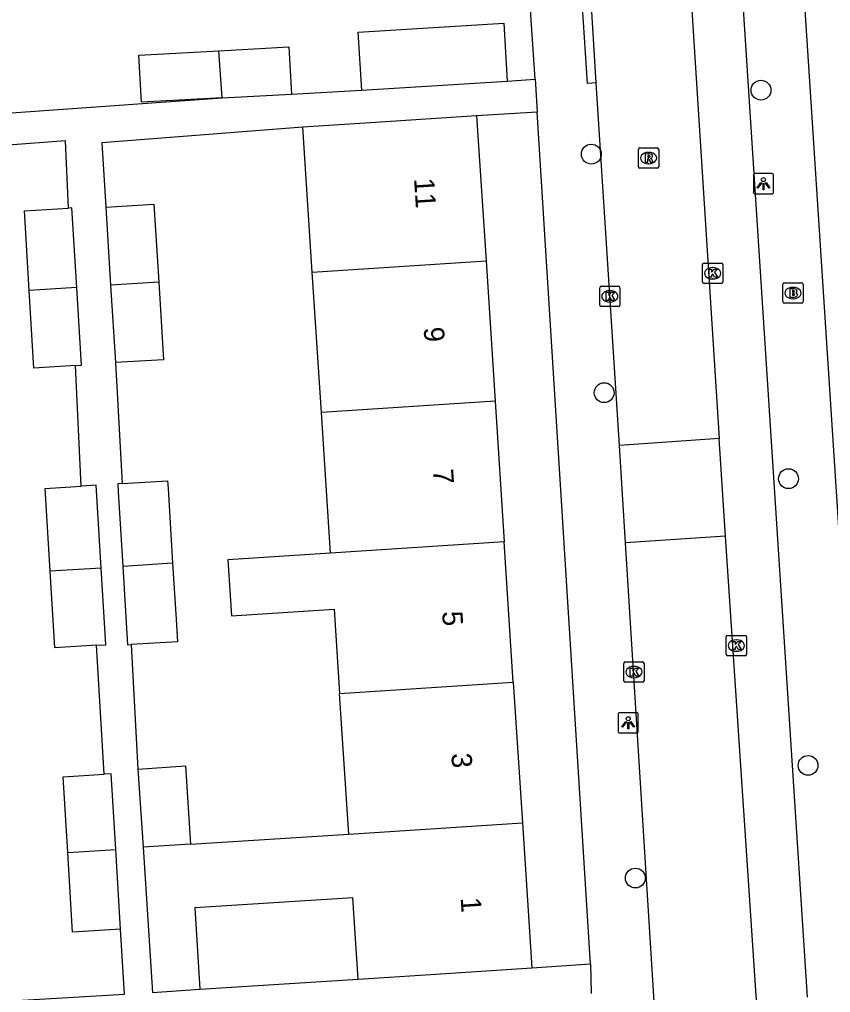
# Model space of a CAD drawing. Extents: x 159689 to 160786, y 387323 to 388339.
# Drawn here: x 160314.61 to 160354.58, y 388085.77 to 388133.72 of the extents above; entities that cross this region are included whole.
import ezdxf

# ---------------------------------------------------------------- set-up
doc = ezdxf.new("R2010")
doc.units = 0
for name, color, linetype in [('IMGEO_Boom', 7, 'Continuous'), ('IMGEO_Brandkraan', 7, 'Continuous'), ('IMGEO_Kolk', 7, 'Continuous'), ('IMGEO_Lichtpunt', 7, 'Continuous'), ('IMGEO_Pand', 7, 'Continuous'), ('IMGEO_Pand_nummerreeks', 7, 'Continuous'), ('IMGEO_Rijbaan_lokaal_open', 7, 'Continuous'), ('IMGEO_Rioolput', 7, 'Continuous'), ('IMGEO_Voetpad_open', 7, 'Continuous')]:
    doc.layers.add(name, color=color, linetype=linetype)

msp = doc.modelspace()

# ---------------------------------------------------------------- linework, layer by layer
at = {"layer": 'IMGEO_Boom'}
for centre in [(160351.155, 388130.238), (160342.794, 388127.087), (160343.427, 388115.329), (160352.514, 388111.092), (160353.477, 388096.961), (160344.964, 388091.408)]:
    msp.add_circle(centre, 0.489, dxfattribs=at)
at = {"layer": 'IMGEO_Brandkraan'}
for p, q in [((160352.235, 388119.816), (160352.235, 388120.668)), ((160352.31, 388120.742), (160353.162, 388120.742)), ((160352.723, 388120.522), (160352.748, 388120.522)), ((160353.236, 388120.668), (160353.236, 388119.816)), ((160352.746, 388119.962), (160352.721, 388119.962)), ((160353.162, 388119.742), (160352.31, 388119.742))]:
    msp.add_line(p, q, dxfattribs=at)
for points in [[(160352.235, 388119.816), (160352.235, 388120.668)], [(160352.31, 388120.742), (160353.162, 388120.742)], [(160352.583, 388120.442), (160352.583, 388120.042), (160352.796, 388120.042)], [(160352.814, 388120.442), (160352.583, 388120.442)], [(160352.762, 388120.361), (160352.708, 388120.361), (160352.708, 388120.285)], [(160353.236, 388120.668), (160353.236, 388119.816)], [(160352.708, 388120.285), (160352.761, 388120.285)], [(160352.77, 388120.209), (160352.708, 388120.209), (160352.708, 388120.128)], [(160352.708, 388120.128), (160352.77, 388120.128)], [(160353.162, 388119.742), (160352.31, 388119.742)]]:
    msp.add_lwpolyline(points, dxfattribs=at)
for centre, radius, start, end in [((160352.312, 388120.666), 0.0765, 91.552, 178.448), ((160352.312, 388120.666), 0.0765, 91.552, 178.448), ((160352.763, 388120.323), 0.0379, 267.8285, 90.9355), ((160352.818, 388120.297), 0.145, 59.4692, 91.5367), ((160352.843, 388120.344), 0.0922, 285.5137, 58.1501), ((160353.16, 388120.666), 0.0765, 1.552, 88.448), ((160353.16, 388120.666), 0.0765, 1.552, 88.448), ((160352.771, 388120.168), 0.0404, 269.8759, 90.5077), ((160352.802, 388120.293), 0.251, 268.6676, 293.5347), ((160352.848, 388120.152), 0.105, 301.3115, 78.989), ((160352.312, 388119.818), 0.0765, 181.552, 268.448), ((160352.312, 388119.818), 0.0765, 181.552, 268.448), ((160353.16, 388119.818), 0.0765, 271.552, 358.448), ((160353.16, 388119.818), 0.0765, 271.552, 358.448)]:
    msp.add_arc(centre, radius, start, end, dxfattribs=at)
for centre, major_axis, ratio, start_param, end_param in [((160352.722, 388120.242), (-0.387, 0.002), 0.722429, 4.712389, 7.853982), ((160352.747, 388120.242), (-0.39, 0.002), 0.717154, 1.570796, 4.712389)]:
    msp.add_ellipse(centre, major_axis=major_axis, ratio=ratio, start_param=start_param, end_param=end_param, dxfattribs=at)
at = {"layer": 'IMGEO_Kolk'}
for p, q in [((160348.275, 388120.789), (160348.275, 388121.641)), ((160348.35, 388121.715), (160349.202, 388121.715)), ((160348.763, 388121.495), (160348.788, 388121.495)), ((160349.276, 388121.641), (160349.276, 388120.789)), ((160348.786, 388120.935), (160348.761, 388120.935)), ((160343.206, 388119.651), (160343.206, 388120.503)), ((160343.281, 388120.577), (160344.133, 388120.577)), ((160343.694, 388120.357), (160343.719, 388120.357)), ((160344.207, 388120.503), (160344.207, 388119.651)), ((160349.202, 388120.715), (160348.35, 388120.715)), ((160344.133, 388119.577), (160343.281, 388119.577)), ((160343.717, 388119.797), (160343.692, 388119.797)), ((160349.442, 388102.441), (160349.442, 388103.293)), ((160349.517, 388103.367), (160350.369, 388103.367)), ((160349.93, 388103.147), (160349.955, 388103.147)), ((160350.443, 388103.293), (160350.443, 388102.441)), ((160349.953, 388102.587), (160349.928, 388102.587)), ((160350.369, 388102.367), (160349.517, 388102.367)), ((160344.393, 388101.135), (160344.393, 388101.987)), ((160344.468, 388102.061), (160345.32, 388102.061)), ((160344.881, 388101.841), (160344.906, 388101.841)), ((160345.394, 388101.987), (160345.394, 388101.135)), ((160344.904, 388101.281), (160344.879, 388101.281)), ((160345.32, 388101.061), (160344.468, 388101.061))]:
    msp.add_line(p, q, dxfattribs=at)
for points in [[(160348.275, 388120.789), (160348.275, 388121.641)], [(160348.35, 388121.715), (160349.202, 388121.715)], [(160348.596, 388121.415), (160348.719, 388121.415), (160348.719, 388121.264), (160348.849, 388121.415), (160349.013, 388121.415), (160348.867, 388121.264), (160349.02, 388121.015), (160348.868, 388121.015), (160348.783, 388121.179), (160348.719, 388121.112), (160348.719, 388121.015), (160348.596, 388121.015), (160348.596, 388121.415)], [(160349.276, 388121.641), (160349.276, 388120.789)], [(160343.206, 388119.651), (160343.206, 388120.503)], [(160343.281, 388120.577), (160344.133, 388120.577)], [(160344.207, 388120.503), (160344.207, 388119.651)], [(160349.202, 388120.715), (160348.35, 388120.715)], [(160343.527, 388120.277), (160343.65, 388120.277), (160343.65, 388120.126), (160343.78, 388120.277), (160343.944, 388120.277), (160343.798, 388120.126), (160343.951, 388119.877), (160343.799, 388119.877), (160343.714, 388120.041), (160343.65, 388119.974), (160343.65, 388119.877), (160343.527, 388119.877), (160343.527, 388120.277)], [(160344.133, 388119.577), (160343.281, 388119.577)], [(160349.442, 388102.441), (160349.442, 388103.293)], [(160349.517, 388103.367), (160350.369, 388103.367)], [(160349.763, 388103.067), (160349.886, 388103.067), (160349.886, 388102.916), (160350.016, 388103.067), (160350.18, 388103.067), (160350.034, 388102.916), (160350.187, 388102.667), (160350.035, 388102.667), (160349.95, 388102.831), (160349.886, 388102.764), (160349.886, 388102.667), (160349.763, 388102.667), (160349.763, 388103.067)], [(160350.443, 388103.293), (160350.443, 388102.441)], [(160350.369, 388102.367), (160349.517, 388102.367)], [(160344.393, 388101.135), (160344.393, 388101.987)], [(160344.468, 388102.061), (160345.32, 388102.061)], [(160344.714, 388101.761), (160344.837, 388101.761), (160344.837, 388101.61), (160344.967, 388101.761), (160345.131, 388101.761), (160344.985, 388101.61), (160345.138, 388101.361), (160344.986, 388101.361), (160344.901, 388101.525), (160344.837, 388101.458), (160344.837, 388101.361), (160344.714, 388101.361), (160344.714, 388101.761)], [(160345.394, 388101.987), (160345.394, 388101.135)], [(160345.32, 388101.061), (160344.468, 388101.061)]]:
    msp.add_lwpolyline(points, dxfattribs=at)
for centre, start, end in [((160348.352, 388121.639), 91.552, 178.448), ((160348.352, 388121.639), 91.552, 178.448), ((160349.2, 388121.639), 1.552, 88.448), ((160349.2, 388121.639), 1.552, 88.448), ((160343.283, 388120.501), 91.552, 178.448), ((160343.283, 388120.501), 91.552, 178.448), ((160344.131, 388120.501), 1.552, 88.448), ((160344.131, 388120.501), 1.552, 88.448), ((160348.352, 388120.791), 181.552, 268.448), ((160348.352, 388120.791), 181.552, 268.448), ((160349.2, 388120.791), 271.552, 358.448), ((160349.2, 388120.791), 271.552, 358.448), ((160343.283, 388119.653), 181.552, 268.448), ((160343.283, 388119.653), 181.552, 268.448), ((160344.131, 388119.653), 271.552, 358.448), ((160344.131, 388119.653), 271.552, 358.448), ((160349.519, 388103.291), 91.552, 178.448), ((160349.519, 388103.291), 91.552, 178.448), ((160350.367, 388103.291), 1.552, 88.448), ((160350.367, 388103.291), 1.552, 88.448), ((160349.519, 388102.443), 181.552, 268.448), ((160349.519, 388102.443), 181.552, 268.448), ((160350.367, 388102.443), 271.552, 358.448), ((160350.367, 388102.443), 271.552, 358.448), ((160344.47, 388101.985), 91.552, 178.448), ((160344.47, 388101.985), 91.552, 178.448), ((160345.318, 388101.985), 1.552, 88.448), ((160345.318, 388101.985), 1.552, 88.448), ((160344.47, 388101.137), 181.552, 268.448), ((160344.47, 388101.137), 181.552, 268.448), ((160345.318, 388101.137), 271.552, 358.448), ((160345.318, 388101.137), 271.552, 358.448)]:
    msp.add_arc(centre, 0.0765, start, end, dxfattribs=at)
for centre, major_axis, ratio, start_param, end_param in [((160348.762, 388121.215), (-0.387, 0.002), 0.722429, 4.712389, 7.853982), ((160348.787, 388121.215), (-0.39, 0.002), 0.717154, 1.570796, 4.712389), ((160343.693, 388120.077), (-0.387, 0.002), 0.722429, 4.712389, 7.853982), ((160343.718, 388120.077), (-0.39, 0.002), 0.717154, 1.570796, 4.712389), ((160349.929, 388102.867), (-0.387, 0.002), 0.722429, 4.712389, 7.853982), ((160349.954, 388102.867), (-0.39, 0.002), 0.717154, 1.570796, 4.712389), ((160344.88, 388101.561), (-0.387, 0.002), 0.722429, 4.712389, 7.853982), ((160344.905, 388101.561), (-0.39, 0.002), 0.717154, 1.570796, 4.712389)]:
    msp.add_ellipse(centre, major_axis=major_axis, ratio=ratio, start_param=start_param, end_param=end_param, dxfattribs=at)
at = {"layer": 'IMGEO_Lichtpunt'}
for p, q in [((160351.682, 388126.126), (160350.874, 388126.126)), ((160351.682, 388126.126), (160350.874, 388126.126)), ((160350.78, 388126.031), (160350.78, 388125.224)), ((160350.78, 388126.031), (160350.78, 388125.224)), ((160351.776, 388125.224), (160351.776, 388126.031)), ((160351.776, 388125.224), (160351.776, 388126.031)), ((160350.874, 388125.13), (160351.682, 388125.13)), ((160350.874, 388125.13), (160351.682, 388125.13)), ((160344.114, 388099.464), (160344.114, 388098.657)), ((160344.114, 388099.464), (160344.114, 388098.657)), ((160345.016, 388099.559), (160344.208, 388099.559)), ((160345.016, 388099.559), (160344.208, 388099.559)), ((160345.11, 388098.657), (160345.11, 388099.464)), ((160345.11, 388098.657), (160345.11, 388099.464)), ((160344.208, 388098.563), (160345.016, 388098.563)), ((160344.208, 388098.563), (160345.016, 388098.563))]:
    msp.add_line(p, q, dxfattribs=at)
for points in [[(160351.154, 388125.695), (160351.193, 388125.667), (160351.005, 388125.405), (160350.967, 388125.432), (160351.154, 388125.695)], [(160351.256, 388125.647), (160351.303, 388125.647), (160351.303, 388125.325), (160351.256, 388125.325), (160351.256, 388125.647)], [(160351.366, 388125.667), (160351.404, 388125.694), (160351.591, 388125.432), (160351.552, 388125.404), (160351.366, 388125.667)], [(160344.488, 388099.128), (160344.527, 388099.1), (160344.339, 388098.838), (160344.301, 388098.865), (160344.488, 388099.128)], [(160344.59, 388099.08), (160344.637, 388099.08), (160344.637, 388098.758), (160344.59, 388098.758), (160344.59, 388099.08)], [(160344.7, 388099.1), (160344.738, 388099.127), (160344.925, 388098.865), (160344.886, 388098.837), (160344.7, 388099.1)]]:
    msp.add_lwpolyline(points, dxfattribs=at)
for centre in [(160351.279, 388125.829), (160344.613, 388099.262)]:
    msp.add_circle(centre, 0.0994, dxfattribs=at)
for centre, start, end in [((160350.874, 388126.031), 90, 180), ((160350.874, 388126.031), 90, 180), ((160351.682, 388126.031), 0, 90), ((160351.682, 388126.031), 0, 90), ((160350.874, 388125.224), 180, 270), ((160350.874, 388125.224), 180, 270), ((160351.682, 388125.224), 270, 0), ((160351.682, 388125.224), 270, 360), ((160344.208, 388099.464), 90, 180), ((160344.208, 388099.464), 90, 180), ((160345.016, 388099.464), 0, 90), ((160345.016, 388099.464), 0, 90), ((160344.208, 388098.657), 180, 270), ((160344.208, 388098.657), 180, 270), ((160345.016, 388098.657), 270, 0), ((160345.016, 388098.657), 270, 360)]:
    msp.add_arc(centre, 0.0946, start, end, dxfattribs=at)
at = {"layer": 'IMGEO_Pand'}
for points in [[(160331.482, 388130.24), (160331.304, 388133.1), (160338.474, 388133.545), (160338.651, 388130.686)], [(160324.442, 388132.182), (160327.884, 388132.372), (160328.012, 388130.048)], [(160324.591, 388129.859), (160320.627, 388129.641), (160320.499, 388131.965), (160324.442, 388132.182)], [(160324.591, 388129.859), (160324.442, 388132.182)], [(160331.482, 388130.24), (160338.651, 388130.686)], [(160324.591, 388129.859), (160328.012, 388130.048)], [(160337.14, 388128.974), (160332.151, 388128.651), (160328.579, 388128.419)], [(160337.14, 388128.974), (160337.603, 388121.83)], [(160329.042, 388121.275), (160328.579, 388128.419)], [(160315.088, 388120.37), (160314.848, 388124.296), (160317.021, 388124.43)], [(160317.431, 388120.516), (160317.191, 388124.44), (160317.021, 388124.43)], [(160318.868, 388124.472), (160321.236, 388124.617), (160321.47, 388120.784)], [(160318.868, 388124.472), (160319.103, 388120.631)], [(160329.042, 388121.275), (160337.603, 388121.83)], [(160337.603, 388121.83), (160338.052, 388114.905)], [(160329.491, 388114.351), (160329.042, 388121.275)], [(160317.431, 388120.516), (160315.088, 388120.37)], [(160317.373, 388116.67), (160315.322, 388116.545), (160315.088, 388120.37)], [(160317.373, 388116.67), (160317.666, 388116.688), (160317.431, 388120.516)], [(160321.47, 388120.784), (160319.103, 388120.631)], [(160319.103, 388120.631), (160319.337, 388116.81)], [(160321.47, 388120.784), (160321.705, 388116.955), (160319.337, 388116.81)], [(160338.052, 388114.905), (160329.491, 388114.351)], [(160338.052, 388114.905), (160338.501, 388107.98)], [(160329.94, 388107.426), (160329.491, 388114.351)], [(160318.633, 388106.685), (160318.383, 388110.767), (160317.643, 388110.722)], [(160319.668, 388110.85), (160319.453, 388110.837), (160319.476, 388110.459), (160319.703, 388106.757)], [(160319.668, 388110.85), (160321.907, 388110.987), (160321.929, 388110.61), (160322.148, 388106.922)], [(160316.123, 388106.528), (160315.873, 388110.613), (160317.643, 388110.722)], [(160338.501, 388107.98), (160329.94, 388107.426)], [(160338.95, 388101.055), (160338.501, 388107.98)], [(160329.94, 388107.426), (160324.882, 388107.099), (160325.061, 388104.337), (160330.119, 388104.664), (160330.388, 388100.5)], [(160322.148, 388106.922), (160319.703, 388106.757)], [(160322.148, 388106.922), (160322.326, 388104.16), (160322.392, 388103.056), (160320.108, 388102.915)], [(160318.633, 388106.685), (160316.123, 388106.528)], [(160318.399, 388102.88), (160316.354, 388102.755), (160316.123, 388106.528)], [(160318.399, 388102.88), (160318.864, 388102.909), (160318.633, 388106.685)], [(160319.703, 388106.757), (160319.939, 388102.905), (160320.108, 388102.915)], [(160330.388, 388100.5), (160338.95, 388101.055)], [(160338.95, 388101.055), (160339.399, 388094.13)], [(160330.837, 388093.578), (160330.388, 388100.5)], [(160320.449, 388096.78), (160322.794, 388096.932), (160323.043, 388093.076)], [(160316.984, 388092.674), (160316.756, 388096.403), (160318.788, 388096.527)], [(160319.352, 388092.822), (160319.123, 388096.548), (160318.788, 388096.527)], [(160320.449, 388096.78), (160320.698, 388092.925)], [(160330.837, 388093.578), (160339.399, 388094.13)], [(160339.399, 388094.13), (160339.862, 388086.984)], [(160323.043, 388093.076), (160330.837, 388093.578)], [(160323.043, 388093.076), (160320.698, 388092.925)], [(160316.984, 388092.674), (160319.352, 388092.822)], [(160319.593, 388088.887), (160317.225, 388088.742), (160316.984, 388092.674)], [(160319.593, 388088.887), (160319.352, 388092.822)], [(160320.698, 388092.925), (160321.161, 388085.773), (160323.506, 388085.925)], [(160331.3, 388086.429), (160331.04, 388090.44), (160323.247, 388089.935), (160323.506, 388085.925)], [(160331.3, 388086.429), (160334.873, 388086.661), (160339.862, 388086.984)]]:
    msp.add_lwpolyline(points, dxfattribs=at)
at = {"layer": 'IMGEO_Rijbaan_lokaal_open'}
for points in [[(160346.58, 388152.473), (160349.09, 388113.073)], [(160343.041, 388130.6), (160342.805, 388134.373)], [(160344.181, 388112.734), (160343.041, 388130.6)], [(160349.09, 388113.073), (160344.181, 388112.734)], [(160344.486, 388107.928), (160344.181, 388112.734)], [(160349.405, 388108.263), (160349.09, 388113.073)], [(160349.405, 388108.263), (160344.486, 388107.928)], [(160346.407, 388077.164), (160344.486, 388107.928)], [(160351.221, 388081.202), (160349.405, 388108.263)]]:
    msp.add_lwpolyline(points, dxfattribs=at)
at = {"layer": 'IMGEO_Rioolput'}
for p, q in [((160345.114, 388126.467), (160345.114, 388127.319)), ((160345.189, 388127.393), (160346.041, 388127.393)), ((160345.602, 388127.173), (160345.627, 388127.173)), ((160346.115, 388127.319), (160346.115, 388126.467)), ((160345.625, 388126.613), (160345.6, 388126.613)), ((160346.041, 388126.393), (160345.189, 388126.393))]:
    msp.add_line(p, q, dxfattribs=at)
for points in [[(160345.114, 388126.467), (160345.114, 388127.319)], [(160345.189, 388127.393), (160346.041, 388127.393)], [(160345.703, 388127.091), (160345.451, 388127.093), (160345.451, 388126.693)], [(160346.115, 388127.319), (160346.115, 388126.467)], [(160345.451, 388126.693), (160345.575, 388126.693), (160345.575, 388126.855), (160345.586, 388126.855)], [(160345.629, 388127.012), (160345.575, 388127.012), (160345.575, 388126.931)], [(160345.575, 388126.931), (160345.627, 388126.931)], [(160345.633, 388126.826), (160345.704, 388126.693), (160345.844, 388126.693), (160345.779, 388126.819)], [(160346.041, 388126.393), (160345.189, 388126.393)]]:
    msp.add_lwpolyline(points, dxfattribs=at)
for centre, radius, start, end in [((160345.191, 388127.317), 0.0765, 91.552, 178.448), ((160345.191, 388127.317), 0.0765, 91.552, 178.448), ((160345.702, 388126.981), 0.109, 350.3612, 89.416), ((160346.039, 388127.317), 0.0765, 1.552, 88.448), ((160346.039, 388127.317), 0.0765, 1.552, 88.448), ((160345.585, 388126.802), 0.0533, 26.0293, 88.6989), ((160345.611, 388127.12), 0.19, 274.7715, 282.9687), ((160345.635, 388126.916), 0.0964, 77.0061, 93.1865), ((160345.649, 388126.973), 0.0378, 276.6634, 79.6772), ((160345.7, 388126.981), 0.112, 277.5842, 350.9817), ((160345.684, 388126.766), 0.108, 29.5134, 73.7905), ((160345.191, 388126.469), 0.0765, 181.552, 268.448), ((160345.191, 388126.469), 0.0765, 181.552, 268.448), ((160346.039, 388126.469), 0.0765, 271.552, 358.448), ((160346.039, 388126.469), 0.0765, 271.552, 358.448)]:
    msp.add_arc(centre, radius, start, end, dxfattribs=at)
for centre, major_axis, ratio, start_param, end_param in [((160345.601, 388126.893), (-0.387, 0.002), 0.722429, 4.712389, 7.853982), ((160345.626, 388126.893), (-0.39, 0.002), 0.717154, 1.570796, 4.712389)]:
    msp.add_ellipse(centre, major_axis=major_axis, ratio=ratio, start_param=start_param, end_param=end_param, dxfattribs=at)
at = {"layer": 'IMGEO_Voetpad_open'}
for points in [[(160340.021, 388130.778), (160338.477, 388153.697)], [(160352.796, 388142.298), (160356.652, 388082.934)], [(160349.992, 388138.56), (160353.439, 388085.533)], [(160343.041, 388130.6), (160342.6, 388130.568), (160342.365, 388134.34), (160342.805, 388134.373)], [(160338.651, 388130.686), (160340.021, 388130.778)], [(160340.021, 388130.778), (160340.038, 388130.528), (160340.123, 388129.161)], [(160328.012, 388130.048), (160331.482, 388130.24)], [(160303.587, 388128.37), (160324.591, 388129.859)], [(160340.123, 388129.161), (160337.14, 388128.974)], [(160342.749, 388087.181), (160340.123, 388129.161)], [(160328.579, 388128.419), (160318.661, 388127.645), (160318.868, 388124.472)], [(160317.021, 388124.43), (160316.871, 388127.738), (160307.085, 388127.002)], [(160317.643, 388110.722), (160317.373, 388116.67)], [(160319.337, 388116.81), (160319.668, 388110.85)], [(160318.788, 388096.527), (160318.399, 388102.88)], [(160320.108, 388102.915), (160320.449, 388096.78)], [(160309.71, 388085.087), (160319.784, 388085.691), (160319.593, 388088.887)], [(160339.862, 388086.984), (160342.749, 388087.181)], [(160342.749, 388087.181), (160342.783, 388085.715)], [(160323.506, 388085.925), (160331.3, 388086.429)]]:
    msp.add_lwpolyline(points, dxfattribs=at)

# ---------------------------------------------------------------- texts
at = {"layer": 'IMGEO_Pand_nummerreeks'}
for s, rotation, p in [('11', 273.709, (160334.054, 388125.882)), ('9', 273.709, (160334.53, 388118.539)), ('7', 273.709, (160334.983, 388111.541)), ('5', 273.7068, (160335.437, 388104.542)), ('3', 273.709, (160335.891, 388097.544)), ('1', 273.709, (160336.351, 388090.432))]:
    msp.add_text(s, height=1, rotation=rotation, dxfattribs=at).set_placement(p)

doc.saveas('drawing.dxf')
